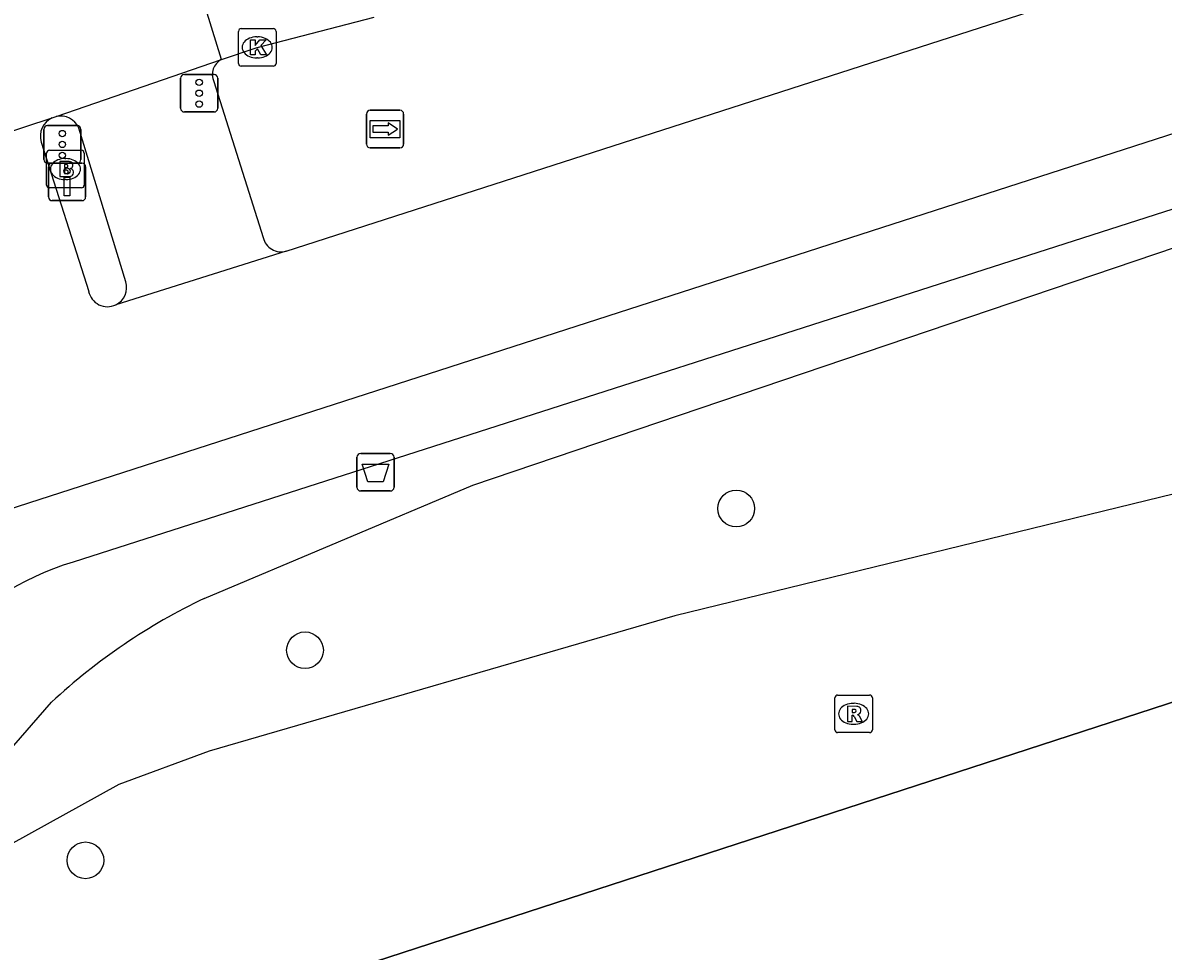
# Model space of a CAD drawing. Extents: x 160732 to 162105, y 387428 to 388479.
# Drawn here: x 161869.48 to 161899.86, y 388361.07 to 388385.79 of the extents above; entities that cross this region are included whole.
import ezdxf

# ---------------------------------------------------------------- set-up
doc = ezdxf.new("R2010")
doc.units = 0
for name, color, linetype in [('IMGEO_Afvalbak', 7, 'Continuous'), ('IMGEO_Boom', 7, 'Continuous'), ('IMGEO_Brandkraan', 7, 'Continuous'), ('IMGEO_Drukknoppaal', 7, 'Continuous'), ('IMGEO_Fietspad_gesloten', 7, 'Continuous'), ('IMGEO_Groenvoorziening', 7, 'Continuous'), ('IMGEO_Hek', 7, 'Continuous'), ('IMGEO_Kolk', 7, 'Continuous'), ('IMGEO_Rijbaan_regionaal_gesloten', 7, 'Continuous'), ('IMGEO_Rioolput', 7, 'Continuous'), ('IMGEO_Verkeersregelinstallatiepaal', 7, 'Continuous'), ('IMGEO_Voetpad_open', 7, 'Continuous'), ('IMGEO_Wegwijzer', 7, 'Continuous')]:
    doc.layers.add(name, color=color, linetype=linetype)

msp = doc.modelspace()

# ---------------------------------------------------------------- linework, layer by layer
at = {"layer": 'IMGEO_Afvalbak'}
for p, q in [((161878.485, 388374.323), (161879.275, 388374.323)), ((161879.275, 388374.323), (161878.485, 388374.323)), ((161878.385, 388373.423), (161878.385, 388374.223)), ((161878.385, 388374.223), (161878.385, 388373.423)), ((161879.375, 388374.223), (161879.375, 388373.423)), ((161879.375, 388373.423), (161879.375, 388374.223)), ((161879.275, 388373.323), (161878.485, 388373.323)), ((161878.485, 388373.323), (161879.275, 388373.323))]:
    msp.add_line(p, q, dxfattribs=at)
msp.add_lwpolyline([(161878.528, 388374.037), (161879.232, 388374.037), (161879.083, 388373.567), (161878.677, 388373.567), (161878.528, 388374.037)], dxfattribs=at)
for centre, start, end in [((161878.485, 388374.223), 90, 180), ((161878.485, 388374.223), 90, 180), ((161879.275, 388374.223), 0, 90), ((161879.275, 388374.223), 360, 90), ((161878.485, 388373.423), 180, 270), ((161878.485, 388373.423), 180, 270), ((161879.275, 388373.423), 270, 0), ((161879.275, 388373.423), 270, 0)]:
    msp.add_arc(centre, 0.1, start, end, dxfattribs=at)
at = {"layer": 'IMGEO_Boom'}
for centre in [(161888.49, 388372.856), (161877.002, 388369.08), (161871.152, 388363.486)]:
    msp.add_circle(centre, 0.489, dxfattribs=at)
at = {"layer": 'IMGEO_Brandkraan'}
for p, q in [((161870.119, 388381.471), (161870.119, 388382.323)), ((161870.194, 388382.397), (161871.046, 388382.397)), ((161870.607, 388382.177), (161870.632, 388382.177)), ((161871.12, 388382.323), (161871.12, 388381.471)), ((161870.63, 388381.617), (161870.605, 388381.617)), ((161871.046, 388381.397), (161870.194, 388381.397))]:
    msp.add_line(p, q, dxfattribs=at)
for points in [[(161870.119, 388381.471), (161870.119, 388382.323)], [(161870.194, 388382.397), (161871.046, 388382.397)], [(161871.12, 388382.323), (161871.12, 388381.471)], [(161870.467, 388382.097), (161870.467, 388381.697), (161870.68, 388381.697)], [(161870.698, 388382.097), (161870.467, 388382.097)], [(161870.646, 388382.016), (161870.592, 388382.016), (161870.592, 388381.94)], [(161870.592, 388381.94), (161870.645, 388381.94)], [(161870.654, 388381.864), (161870.592, 388381.864), (161870.592, 388381.783)], [(161870.592, 388381.783), (161870.654, 388381.783)], [(161871.046, 388381.397), (161870.194, 388381.397)]]:
    msp.add_lwpolyline(points, dxfattribs=at)
for centre, radius, start, end in [((161870.196, 388382.321), 0.0765, 91.552, 178.448), ((161870.196, 388382.321), 0.0765, 91.552, 178.448), ((161871.044, 388382.321), 0.0765, 1.552, 88.448), ((161871.044, 388382.321), 0.0765, 1.552, 88.448), ((161870.647, 388381.978), 0.0379, 267.8285, 90.9355), ((161870.655, 388381.823), 0.0404, 269.8759, 90.5077), ((161870.702, 388381.952), 0.145, 59.4692, 91.5367), ((161870.727, 388381.999), 0.0922, 285.5137, 58.1501), ((161870.732, 388381.807), 0.105, 301.3115, 78.989), ((161870.686, 388381.948), 0.251, 268.6676, 293.5347), ((161870.196, 388381.473), 0.0765, 181.552, 268.448), ((161870.196, 388381.473), 0.0765, 181.552, 268.448), ((161871.044, 388381.473), 0.0765, 271.552, 358.448), ((161871.044, 388381.473), 0.0765, 271.552, 358.448)]:
    msp.add_arc(centre, radius, start, end, dxfattribs=at)
for centre, major_axis, ratio, start_param, end_param in [((161870.606, 388381.897), (-0.387, 0.002), 0.722429, 4.712389, 7.853982), ((161870.631, 388381.897), (-0.39, 0.002), 0.717154, 1.570796, 4.712389)]:
    msp.add_ellipse(centre, major_axis=major_axis, ratio=ratio, start_param=start_param, end_param=end_param, dxfattribs=at)
at = {"layer": 'IMGEO_Drukknoppaal'}
for p, q in [((161870.168, 388381.156), (161870.168, 388381.956)), ((161870.168, 388381.956), (161870.168, 388381.156)), ((161870.268, 388382.056), (161871.058, 388382.056)), ((161871.058, 388382.056), (161870.268, 388382.056)), ((161871.158, 388381.956), (161871.158, 388381.156)), ((161871.158, 388381.156), (161871.158, 388381.956)), ((161871.058, 388381.056), (161870.268, 388381.056)), ((161870.268, 388381.056), (161871.058, 388381.056))]:
    msp.add_line(p, q, dxfattribs=at)
msp.add_lwpolyline([(161870.738, 388381.681), (161870.738, 388381.181), (161870.588, 388381.181), (161870.588, 388381.681), (161870.738, 388381.681)], dxfattribs=at)
msp.add_circle((161870.663, 388381.846), 0.085, dxfattribs=at)
for centre, start, end in [((161870.268, 388381.956), 90, 180), ((161870.268, 388381.956), 90, 180), ((161871.058, 388381.956), 0, 90), ((161871.058, 388381.956), 360, 90), ((161870.268, 388381.156), 180, 270), ((161870.268, 388381.156), 180, 270), ((161871.058, 388381.156), 270, 0), ((161871.058, 388381.156), 270, 0)]:
    msp.add_arc(centre, 0.1, start, end, dxfattribs=at)
at = {"layer": 'IMGEO_Fietspad_gesloten'}
for points in [[(161876.502, 388379.712), (161928.496, 388396.468), (161935.677, 388398.854)], [(161932.495, 388393.294), (161868.221, 388372.548), (161866.487, 388371.983)], [(161869.976, 388382.615), (161871.239, 388378.639)], [(161876.502, 388379.712), (161871.961, 388378.283)]]:
    msp.add_lwpolyline(points, dxfattribs=at)
for centre, radius, start, end in [((161870.485, 388382.776), 0.534, 114.5797, 197.5775), ((161871.739, 388378.743), 0.511, 191.7493, 295.7572)]:
    msp.add_arc(centre, radius, start, end, dxfattribs=at)
at = {"layer": 'IMGEO_Groenvoorziening'}
for points in [[(161934.234, 388381.812), (161912.346, 388376.22), (161886.85, 388370.001), (161874.452, 388366.391), (161872.046, 388365.503), (161869.141, 388363.897), (161866.804, 388363.043), (161867.879, 388364.984), (161870.252, 388367.698)], [(161874.32, 388370.462), (161881.474, 388373.479), (161903.521, 388380.942)], [(161936.204, 388379.438), (161865.17, 388356.335)]]:
    msp.add_lwpolyline(points, dxfattribs=at)
msp.add_arc((161881.31, 388355.799), 16.244, 115.4868, 132.9015, dxfattribs=at)
at = {"layer": 'IMGEO_Hek'}
msp.add_lwpolyline([(161865.17, 388356.335), (161936.204, 388379.438)], dxfattribs=at)
at = {"layer": 'IMGEO_Kolk'}
for p, q in [((161875.229, 388384.712), (161875.229, 388385.564)), ((161875.304, 388385.638), (161876.156, 388385.638)), ((161876.23, 388385.564), (161876.23, 388384.712)), ((161875.717, 388385.418), (161875.742, 388385.418)), ((161876.156, 388384.638), (161875.304, 388384.638)), ((161875.74, 388384.858), (161875.715, 388384.858))]:
    msp.add_line(p, q, dxfattribs=at)
for points in [[(161875.229, 388384.712), (161875.229, 388385.564)], [(161875.304, 388385.638), (161876.156, 388385.638)], [(161876.23, 388385.564), (161876.23, 388384.712)], [(161875.55, 388385.338), (161875.673, 388385.338), (161875.673, 388385.187), (161875.803, 388385.338), (161875.967, 388385.338), (161875.821, 388385.187), (161875.974, 388384.938), (161875.822, 388384.938), (161875.737, 388385.102), (161875.673, 388385.035), (161875.673, 388384.938), (161875.55, 388384.938), (161875.55, 388385.338)], [(161876.156, 388384.638), (161875.304, 388384.638)]]:
    msp.add_lwpolyline(points, dxfattribs=at)
for centre, start, end in [((161875.306, 388385.562), 91.552, 178.448), ((161875.306, 388385.562), 91.552, 178.448), ((161876.154, 388385.562), 1.552, 88.448), ((161876.154, 388385.562), 1.552, 88.448), ((161875.306, 388384.714), 181.552, 268.448), ((161875.306, 388384.714), 181.552, 268.448), ((161876.154, 388384.714), 271.552, 358.448), ((161876.154, 388384.714), 271.552, 358.448)]:
    msp.add_arc(centre, 0.0765, start, end, dxfattribs=at)
for centre, major_axis, ratio, start_param, end_param in [((161875.716, 388385.138), (-0.387, 0.002), 0.722429, 4.712389, 7.853982), ((161875.741, 388385.138), (-0.39, 0.002), 0.717154, 1.570796, 4.712389)]:
    msp.add_ellipse(centre, major_axis=major_axis, ratio=ratio, start_param=start_param, end_param=end_param, dxfattribs=at)
at = {"layer": 'IMGEO_Rijbaan_regionaal_gesloten'}
for points in [[(161874.78, 388384.82), (161872.729, 388391.453)], [(161874.78, 388384.82), (161875.73, 388385.138), (161878.847, 388385.947)], [(161870.373, 388383.298), (161874.78, 388384.82)], [(161866.701, 388382.087), (161870.263, 388383.262)], [(161870.263, 388383.262), (161870.373, 388383.298)]]:
    msp.add_lwpolyline(points, dxfattribs=at)
at = {"layer": 'IMGEO_Rioolput'}
for p, q in [((161891.191, 388367.888), (161892.043, 388367.888)), ((161891.116, 388366.962), (161891.116, 388367.814)), ((161891.604, 388367.668), (161891.629, 388367.668)), ((161892.117, 388367.814), (161892.117, 388366.962)), ((161891.627, 388367.108), (161891.602, 388367.108)), ((161892.043, 388366.888), (161891.191, 388366.888))]:
    msp.add_line(p, q, dxfattribs=at)
for points in [[(161891.191, 388367.888), (161892.043, 388367.888)], [(161891.116, 388366.962), (161891.116, 388367.814)], [(161891.705, 388367.586), (161891.453, 388367.588), (161891.453, 388367.188)], [(161892.117, 388367.814), (161892.117, 388366.962)], [(161891.453, 388367.188), (161891.577, 388367.188), (161891.577, 388367.35), (161891.588, 388367.35)], [(161891.631, 388367.507), (161891.577, 388367.507), (161891.577, 388367.426)], [(161891.577, 388367.426), (161891.629, 388367.426)], [(161891.635, 388367.321), (161891.706, 388367.188), (161891.846, 388367.188), (161891.781, 388367.314)], [(161892.043, 388366.888), (161891.191, 388366.888)]]:
    msp.add_lwpolyline(points, dxfattribs=at)
for centre, radius, start, end in [((161891.193, 388367.812), 0.0765, 91.552, 178.448), ((161891.193, 388367.812), 0.0765, 91.552, 178.448), ((161892.041, 388367.812), 0.0765, 1.552, 88.448), ((161892.041, 388367.812), 0.0765, 1.552, 88.448), ((161891.704, 388367.476), 0.109, 350.3612, 89.416), ((161891.587, 388367.297), 0.0533, 26.0293, 88.6989), ((161891.613, 388367.615), 0.19, 274.7715, 282.9687), ((161891.637, 388367.411), 0.0964, 77.0061, 93.1865), ((161891.651, 388367.468), 0.0378, 276.6634, 79.6772), ((161891.702, 388367.476), 0.112, 277.5842, 350.9817), ((161891.686, 388367.261), 0.108, 29.5134, 73.7905), ((161891.193, 388366.964), 0.0765, 181.552, 268.448), ((161891.193, 388366.964), 0.0765, 181.552, 268.448), ((161892.041, 388366.964), 0.0765, 271.552, 358.448), ((161892.041, 388366.964), 0.0765, 271.552, 358.448)]:
    msp.add_arc(centre, radius, start, end, dxfattribs=at)
for centre, major_axis, ratio, start_param, end_param in [((161891.603, 388367.388), (-0.387, 0.002), 0.722429, 4.712389, 7.853982), ((161891.628, 388367.388), (-0.39, 0.002), 0.717154, 1.570796, 4.712389)]:
    msp.add_ellipse(centre, major_axis=major_axis, ratio=ratio, start_param=start_param, end_param=end_param, dxfattribs=at)
at = {"layer": 'IMGEO_Verkeersregelinstallatiepaal'}
for p, q in [((161873.688, 388383.518), (161873.688, 388384.318)), ((161873.688, 388384.318), (161873.688, 388383.518)), ((161873.788, 388384.418), (161874.578, 388384.418)), ((161874.578, 388384.418), (161873.788, 388384.418)), ((161874.678, 388384.318), (161874.678, 388383.518)), ((161874.678, 388383.518), (161874.678, 388384.318)), ((161874.578, 388383.418), (161873.788, 388383.418)), ((161873.788, 388383.418), (161874.578, 388383.418)), ((161870.142, 388383.054), (161870.932, 388383.054)), ((161870.932, 388383.054), (161870.142, 388383.054)), ((161870.042, 388382.154), (161870.042, 388382.954)), ((161870.042, 388382.954), (161870.042, 388382.154)), ((161871.032, 388382.954), (161871.032, 388382.154)), ((161871.032, 388382.154), (161871.032, 388382.954)), ((161870.932, 388382.054), (161870.142, 388382.054)), ((161870.142, 388382.054), (161870.932, 388382.054))]:
    msp.add_line(p, q, dxfattribs=at)
for centre in [(161874.183, 388384.208), (161874.183, 388383.918), (161874.183, 388383.628), (161870.537, 388382.844), (161870.537, 388382.554), (161870.537, 388382.264)]:
    msp.add_circle(centre, 0.085, dxfattribs=at)
for centre, start, end in [((161873.788, 388384.318), 90, 180), ((161873.788, 388384.318), 90, 180), ((161874.578, 388384.318), 0, 90), ((161874.578, 388384.318), 360, 90), ((161873.788, 388383.518), 180, 270), ((161873.788, 388383.518), 180, 270), ((161874.578, 388383.518), 270, 0), ((161874.578, 388383.518), 270, 0), ((161870.142, 388382.954), 90, 180), ((161870.142, 388382.954), 90, 180), ((161870.932, 388382.954), 0, 90), ((161870.932, 388382.954), 360, 90), ((161870.142, 388382.154), 180, 270), ((161870.142, 388382.154), 180, 270), ((161870.932, 388382.154), 270, 0), ((161870.932, 388382.154), 270, 0)]:
    msp.add_arc(centre, 0.1, start, end, dxfattribs=at)
at = {"layer": 'IMGEO_Voetpad_open'}
for points in [[(161874.574, 388384.227), (161875.888, 388380.072)], [(161872.226, 388378.896), (161870.973, 388382.99)], [(161903.248, 388381.83), (161870.824, 388371.428)]]:
    msp.add_lwpolyline(points, dxfattribs=at)
for centre, radius, start, end in [((161874.987, 388384.416), 0.454, 117.0908, 204.5961), ((161870.485, 388382.777), 0.533, 23.5577, 102.0964), ((161876.366, 388380.184), 0.491, 193.138, 286.0942), ((161871.741, 388378.742), 0.509, 295.6523, 17.59), ((161873.105, 388363.925), 7.843, 106.9118, 169.6696)]:
    msp.add_arc(centre, radius, start, end, dxfattribs=at)
at = {"layer": 'IMGEO_Wegwijzer'}
for p, q in [((161878.64, 388382.563), (161878.64, 388383.363)), ((161878.64, 388383.363), (161878.64, 388382.563)), ((161878.74, 388383.463), (161879.53, 388383.463)), ((161879.53, 388383.463), (161878.74, 388383.463)), ((161879.63, 388383.363), (161879.63, 388382.563)), ((161879.63, 388382.563), (161879.63, 388383.363)), ((161879.53, 388382.463), (161878.74, 388382.463)), ((161878.74, 388382.463), (161879.53, 388382.463))]:
    msp.add_line(p, q, dxfattribs=at)
for points in [[(161878.741, 388383.195), (161879.529, 388383.195), (161879.529, 388382.731), (161878.741, 388382.731), (161878.741, 388383.195)], [(161878.806, 388383.047), (161878.806, 388382.963), (161878.806, 388382.879), (161879.217, 388382.879), (161879.217, 388382.796), (161879.464, 388382.963), (161879.217, 388383.13), (161879.217, 388383.047), (161878.806, 388383.047)]]:
    msp.add_lwpolyline(points, dxfattribs=at)
for centre, start, end in [((161878.74, 388383.363), 90, 180), ((161878.74, 388383.363), 90, 180), ((161879.53, 388383.363), 0, 90), ((161879.53, 388383.363), 360, 90), ((161878.74, 388382.563), 180, 270), ((161878.74, 388382.563), 180, 270), ((161879.53, 388382.563), 270, 0), ((161879.53, 388382.563), 270, 0)]:
    msp.add_arc(centre, 0.1, start, end, dxfattribs=at)

doc.saveas('drawing.dxf')
